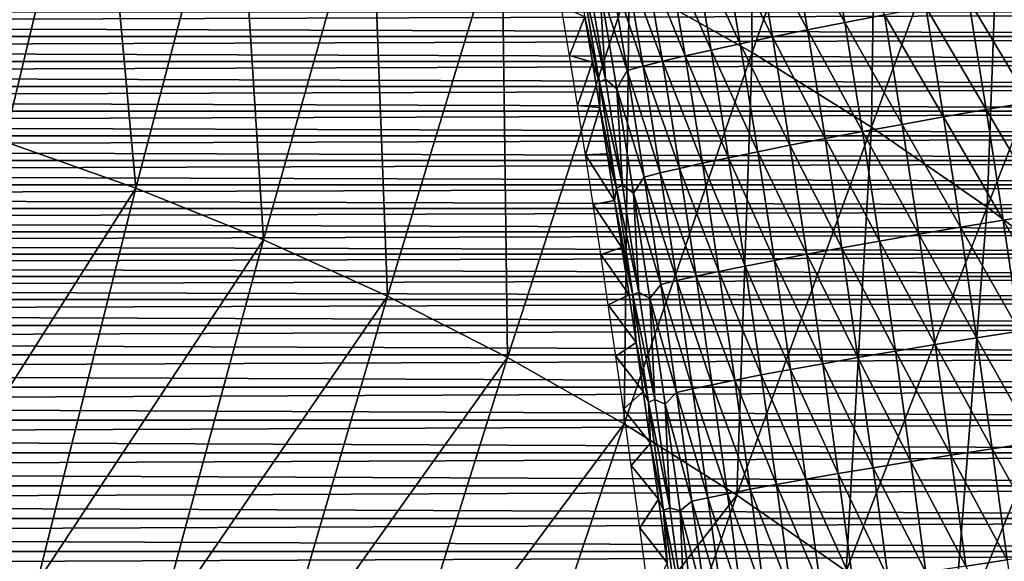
# Model space of a CAD drawing. Header units: millimetres. Extents: x -300 to 300, y -500 to 500.
# Tile 676 of 988: x 61 to 99, y 269 to 290. Entities that reach past the tile are written whole.
import ezdxf

# ---------------------------------------------------------------- set-up
doc = ezdxf.new("R2010")
doc.units = ezdxf.units.MM
doc.header["$LTSCALE"] = 81.481481
for name, color, linetype in [('14', 7, 'CONTINUOUS'), ('19', 7, 'CONTINUOUS'), ('5', 7, 'CONTINUOUS'), ('6', 7, 'CONTINUOUS'), ('9', 7, 'CONTINUOUS')]:
    doc.layers.add(name, color=color, linetype=linetype)

msp = doc.modelspace()

# ---------------------------------------------------------------- linework, layer by layer
at = {"layer": '14', "color": 7, "linetype": 'CONTINUOUS'}
for points in [[(92.863, 289.854, 51.306), (90.673, 293.808, 49.926), (92.139, 294.114, 51.132), (92.863, 289.854, 51.306)], [(92.863, 289.854, 51.306), (92.139, 294.114, 51.132), (94.414, 290.153, 52.391), (92.863, 289.854, 51.306)], [(91.395, 289.565, 50.1), (89.304, 293.514, 48.608), (90.673, 293.808, 49.926), (91.395, 289.565, 50.1)], [(91.395, 289.565, 50.1), (90.673, 293.808, 49.926), (92.863, 289.854, 51.306), (91.395, 289.565, 50.1)], [(88.76, 289.023, 47.364), (86.9, 292.973, 45.688), (88.043, 293.235, 47.19), (88.76, 289.023, 47.364)], [(90.024, 289.287, 48.782), (88.043, 293.235, 47.19), (89.304, 293.514, 48.608), (90.024, 289.287, 48.782)], [(88.76, 289.023, 47.364), (88.043, 293.235, 47.19), (90.024, 289.287, 48.782), (88.76, 289.023, 47.364)], [(90.024, 289.287, 48.782), (89.304, 293.514, 48.608), (91.395, 289.565, 50.1), (90.024, 289.287, 48.782)], [(87.615, 288.775, 45.862), (85.883, 292.73, 44.114), (86.9, 292.973, 45.688), (87.615, 288.775, 45.862)], [(87.615, 288.775, 45.862), (86.9, 292.973, 45.688), (88.76, 289.023, 47.364), (87.615, 288.775, 45.862)], [(85.706, 288.334, 42.66), (84.24, 292.306, 40.818), (84.995, 292.507, 42.486), (85.706, 288.334, 42.66)], [(86.595, 288.544, 44.289), (84.995, 292.507, 42.486), (85.883, 292.73, 44.114), (86.595, 288.544, 44.289)], [(85.706, 288.334, 42.66), (84.995, 292.507, 42.486), (86.595, 288.544, 44.289), (85.706, 288.334, 42.66)], [(86.595, 288.544, 44.289), (85.883, 292.73, 44.114), (87.615, 288.775, 45.862), (86.595, 288.544, 44.289)], [(84.325, 287.973, 39.302), (83.24, 291.326, 37.454), (83.618, 292.127, 39.126), (84.325, 287.973, 39.302)], [(84.949, 288.143, 40.993), (83.618, 292.127, 39.126), (84.24, 292.306, 40.818), (84.949, 288.143, 40.993)], [(84.325, 287.973, 39.302), (83.618, 292.127, 39.126), (84.949, 288.143, 40.993), (84.325, 287.973, 39.302)], [(84.949, 288.143, 40.993), (84.24, 292.306, 40.818), (85.706, 288.334, 42.66), (84.949, 288.143, 40.993)], [(83.478, 287.634, 35.911), (82.538, 291.634, 34.059), (82.777, 291.764, 35.735), (83.478, 287.634, 35.911)], [(83.478, 287.634, 35.911), (82.777, 291.764, 35.735), (83.24, 291.326, 37.454), (83.478, 287.634, 35.911)], [(83.237, 287.512, 34.235), (82.665, 290.076, 32.481), (82.538, 291.634, 34.059), (83.237, 287.512, 34.235)], [(83.237, 287.512, 34.235), (82.538, 291.634, 34.059), (83.478, 287.634, 35.911), (83.237, 287.512, 34.235)], [(83.926, 287.257, 37.625), (83.478, 287.634, 35.911), (83.24, 291.326, 37.454), (83.926, 287.257, 37.625)], [(83.926, 287.257, 37.625), (83.24, 291.326, 37.454), (84.325, 287.973, 39.302), (83.926, 287.257, 37.625)], [(100.111, 286.736, 55.018), (97.706, 290.766, 54.168), (99.416, 291.074, 54.852), (100.111, 286.736, 55.018)], [(98.4, 286.443, 54.334), (96.034, 290.458, 53.347), (97.706, 290.766, 54.168), (98.4, 286.443, 54.334)], [(98.4, 286.443, 54.334), (97.706, 290.766, 54.168), (100.111, 286.736, 55.018), (98.4, 286.443, 54.334)], [(95.104, 285.861, 52.557), (92.863, 289.854, 51.306), (94.414, 290.153, 52.391), (95.104, 285.861, 52.557)], [(96.725, 286.15, 53.513), (94.414, 290.153, 52.391), (96.034, 290.458, 53.347), (96.725, 286.15, 53.513)], [(95.104, 285.861, 52.557), (94.414, 290.153, 52.391), (96.725, 286.15, 53.513), (95.104, 285.861, 52.557)], [(96.725, 286.15, 53.513), (96.034, 290.458, 53.347), (98.4, 286.443, 54.334), (96.725, 286.15, 53.513)], [(82.963, 288.305, 32.557), (82.665, 290.076, 32.481), (83.237, 287.512, 34.235), (82.963, 288.305, 32.557)], [(93.551, 285.577, 51.471), (91.395, 289.565, 50.1), (92.863, 289.854, 51.306), (93.551, 285.577, 51.471)], [(93.551, 285.577, 51.471), (92.863, 289.854, 51.306), (95.104, 285.861, 52.557), (93.551, 285.577, 51.471)], [(92.081, 285.303, 50.265), (90.024, 289.287, 48.782), (91.395, 289.565, 50.1), (92.081, 285.303, 50.265)], [(92.081, 285.303, 50.265), (91.395, 289.565, 50.1), (93.551, 285.577, 51.471), (92.081, 285.303, 50.265)], [(89.442, 284.788, 47.53), (87.615, 288.775, 45.862), (88.76, 289.023, 47.364), (89.442, 284.788, 47.53)], [(90.707, 285.039, 48.947), (88.76, 289.023, 47.364), (90.024, 289.287, 48.782), (90.707, 285.039, 48.947)], [(89.442, 284.788, 47.53), (88.76, 289.023, 47.364), (90.707, 285.039, 48.947), (89.442, 284.788, 47.53)], [(90.707, 285.039, 48.947), (90.024, 289.287, 48.782), (92.081, 285.303, 50.265), (90.707, 285.039, 48.947)], [(88.295, 284.552, 46.027), (86.595, 288.544, 44.289), (87.615, 288.775, 45.862), (88.295, 284.552, 46.027)], [(88.295, 284.552, 46.027), (87.615, 288.775, 45.862), (89.442, 284.788, 47.53), (88.295, 284.552, 46.027)], [(83.258, 286.516, 32.631), (82.963, 288.305, 32.557), (83.237, 287.512, 34.235), (83.258, 286.516, 32.631)], [(86.382, 284.134, 42.826), (84.949, 288.143, 40.993), (85.706, 288.334, 42.66), (86.382, 284.134, 42.826)], [(87.274, 284.334, 44.454), (85.706, 288.334, 42.66), (86.595, 288.544, 44.289), (87.274, 284.334, 44.454)], [(86.382, 284.134, 42.826), (85.706, 288.334, 42.66), (87.274, 284.334, 44.454), (86.382, 284.134, 42.826)], [(87.274, 284.334, 44.454), (86.595, 288.544, 44.289), (88.295, 284.552, 46.027), (87.274, 284.334, 44.454)], [(84.999, 283.792, 39.468), (83.926, 287.257, 37.625), (84.325, 287.973, 39.302), (84.999, 283.792, 39.468)], [(85.624, 283.953, 41.159), (84.325, 287.973, 39.302), (84.949, 288.143, 40.993), (85.624, 283.953, 41.159)], [(84.999, 283.792, 39.468), (84.325, 287.973, 39.302), (85.624, 283.953, 41.159), (84.999, 283.792, 39.468)], [(85.624, 283.953, 41.159), (84.949, 288.143, 40.993), (86.382, 284.134, 42.826), (85.624, 283.953, 41.159)], [(84.147, 283.476, 36.077), (83.237, 287.512, 34.235), (83.478, 287.634, 35.911), (84.147, 283.476, 36.077)], [(83.904, 283.361, 34.402), (83.258, 286.516, 32.631), (83.237, 287.512, 34.235), (83.904, 283.361, 34.402)], [(83.904, 283.361, 34.402), (83.237, 287.512, 34.235), (84.147, 283.476, 36.077), (83.904, 283.361, 34.402)], [(84.147, 283.476, 36.077), (83.478, 287.634, 35.911), (83.926, 287.257, 37.625), (84.147, 283.476, 36.077)], [(84.581, 283.161, 37.788), (84.147, 283.476, 36.077), (83.926, 287.257, 37.625), (84.581, 283.161, 37.788)], [(84.581, 283.161, 37.788), (83.926, 287.257, 37.625), (84.999, 283.792, 39.468), (84.581, 283.161, 37.788)], [(100.776, 282.385, 55.176), (98.4, 286.443, 54.334), (100.111, 286.736, 55.018), (100.776, 282.385, 55.176)], [(83.549, 284.705, 32.704), (83.258, 286.516, 32.631), (83.904, 283.361, 34.402), (83.549, 284.705, 32.704)], [(99.063, 282.106, 54.492), (96.725, 286.15, 53.513), (98.4, 286.443, 54.334), (99.063, 282.106, 54.492)], [(99.063, 282.106, 54.492), (98.4, 286.443, 54.334), (100.776, 282.385, 55.176), (99.063, 282.106, 54.492)], [(97.387, 281.827, 53.67), (95.104, 285.861, 52.557), (96.725, 286.15, 53.513), (97.387, 281.827, 53.67)], [(97.387, 281.827, 53.67), (96.725, 286.15, 53.513), (99.063, 282.106, 54.492), (97.387, 281.827, 53.67)], [(94.209, 281.281, 51.628), (92.081, 285.303, 50.265), (93.551, 285.577, 51.471), (94.209, 281.281, 51.628)], [(95.763, 281.551, 52.713), (93.551, 285.577, 51.471), (95.104, 285.861, 52.557), (95.763, 281.551, 52.713)], [(94.209, 281.281, 51.628), (93.551, 285.577, 51.471), (95.763, 281.551, 52.713), (94.209, 281.281, 51.628)], [(95.763, 281.551, 52.713), (95.104, 285.861, 52.557), (97.387, 281.827, 53.67), (95.763, 281.551, 52.713)], [(92.737, 281.019, 50.421), (90.707, 285.039, 48.947), (92.081, 285.303, 50.265), (92.737, 281.019, 50.421)], [(92.737, 281.019, 50.421), (92.081, 285.303, 50.265), (94.209, 281.281, 51.628), (92.737, 281.019, 50.421)], [(90.096, 280.528, 47.686), (88.295, 284.552, 46.027), (89.442, 284.788, 47.53), (90.096, 280.528, 47.686)], [(91.362, 280.767, 49.103), (89.442, 284.788, 47.53), (90.707, 285.039, 48.947), (91.362, 280.767, 49.103)], [(90.096, 280.528, 47.686), (89.442, 284.788, 47.53), (91.362, 280.767, 49.103), (90.096, 280.528, 47.686)], [(91.362, 280.767, 49.103), (90.707, 285.039, 48.947), (92.737, 281.019, 50.421), (91.362, 280.767, 49.103)], [(83.837, 282.875, 32.776), (83.549, 284.705, 32.704), (83.904, 283.361, 34.402), (83.837, 282.875, 32.776)], [(88.947, 280.304, 46.184), (87.274, 284.334, 44.454), (88.295, 284.552, 46.027), (88.947, 280.304, 46.184)], [(88.947, 280.304, 46.184), (88.295, 284.552, 46.027), (90.096, 280.528, 47.686), (88.947, 280.304, 46.184)], [(87.031, 279.905, 42.983), (85.624, 283.953, 41.159), (86.382, 284.134, 42.826), (87.031, 279.905, 42.983)], [(87.924, 280.096, 44.611), (86.382, 284.134, 42.826), (87.274, 284.334, 44.454), (87.924, 280.096, 44.611)], [(87.031, 279.905, 42.983), (86.382, 284.134, 42.826), (87.924, 280.096, 44.611), (87.031, 279.905, 42.983)], [(87.924, 280.096, 44.611), (87.274, 284.334, 44.454), (88.947, 280.304, 46.184), (87.924, 280.096, 44.611)], [(85.644, 279.58, 39.626), (84.581, 283.161, 37.788), (84.999, 283.792, 39.468), (85.644, 279.58, 39.626)], [(86.271, 279.733, 41.316), (84.999, 283.792, 39.468), (85.624, 283.953, 41.159), (86.271, 279.733, 41.316)], [(85.644, 279.58, 39.626), (84.999, 283.792, 39.468), (86.271, 279.733, 41.316), (85.644, 279.58, 39.626)], [(86.271, 279.733, 41.316), (85.624, 283.953, 41.159), (87.031, 279.905, 42.983), (86.271, 279.733, 41.316)], [(84.544, 279.178, 34.559), (83.837, 282.875, 32.776), (83.904, 283.361, 34.402), (84.544, 279.178, 34.559)], [(84.788, 279.285, 36.234), (83.904, 283.361, 34.402), (84.147, 283.476, 36.077), (84.788, 279.285, 36.234)], [(84.544, 279.178, 34.559), (83.904, 283.361, 34.402), (84.788, 279.285, 36.234), (84.544, 279.178, 34.559)], [(84.788, 279.285, 36.234), (84.147, 283.476, 36.077), (84.581, 283.161, 37.788), (84.788, 279.285, 36.234)], [(84.12, 281.033, 32.846), (83.837, 282.875, 32.776), (84.544, 279.178, 34.559), (84.12, 281.033, 32.846)], [(85.211, 279.034, 37.941), (84.788, 279.285, 36.234), (84.581, 283.161, 37.788), (85.211, 279.034, 37.941)], [(85.211, 279.034, 37.941), (84.581, 283.161, 37.788), (85.644, 279.58, 39.626), (85.211, 279.034, 37.941)], [(99.698, 277.757, 54.64), (97.387, 281.827, 53.67), (99.063, 282.106, 54.492), (99.698, 277.757, 54.64)], [(101.412, 278.024, 55.325), (99.063, 282.106, 54.492), (100.776, 282.385, 55.176), (101.412, 278.024, 55.325)], [(99.698, 277.757, 54.64), (99.063, 282.106, 54.492), (101.412, 278.024, 55.325), (99.698, 277.757, 54.64)], [(98.021, 277.489, 53.818), (95.763, 281.551, 52.713), (97.387, 281.827, 53.67), (98.021, 277.489, 53.818)], [(98.021, 277.489, 53.818), (97.387, 281.827, 53.67), (99.698, 277.757, 54.64), (98.021, 277.489, 53.818)], [(94.84, 276.966, 51.776), (92.737, 281.019, 50.421), (94.209, 281.281, 51.628), (94.84, 276.966, 51.776)], [(96.396, 277.225, 52.862), (94.209, 281.281, 51.628), (95.763, 281.551, 52.713), (96.396, 277.225, 52.862)], [(94.84, 276.966, 51.776), (94.209, 281.281, 51.628), (96.396, 277.225, 52.862), (94.84, 276.966, 51.776)], [(96.396, 277.225, 52.862), (95.763, 281.551, 52.713), (98.021, 277.489, 53.818), (96.396, 277.225, 52.862)], [(84.4, 279.18, 32.915), (84.12, 281.033, 32.846), (84.544, 279.178, 34.559), (84.4, 279.18, 32.915)], [(93.367, 276.716, 50.569), (91.362, 280.767, 49.103), (92.737, 281.019, 50.421), (93.367, 276.716, 50.569)], [(93.367, 276.716, 50.569), (92.737, 281.019, 50.421), (94.84, 276.966, 51.776), (93.367, 276.716, 50.569)], [(90.723, 276.247, 47.834), (88.947, 280.304, 46.184), (90.096, 280.528, 47.686), (90.723, 276.247, 47.834)], [(91.991, 276.475, 49.251), (90.096, 280.528, 47.686), (91.362, 280.767, 49.103), (91.991, 276.475, 49.251)], [(90.723, 276.247, 47.834), (90.096, 280.528, 47.686), (91.991, 276.475, 49.251), (90.723, 276.247, 47.834)], [(91.991, 276.475, 49.251), (91.362, 280.767, 49.103), (93.367, 276.716, 50.569), (91.991, 276.475, 49.251)], [(89.573, 276.032, 46.332), (87.924, 280.096, 44.611), (88.947, 280.304, 46.184), (89.573, 276.032, 46.332)], [(89.573, 276.032, 46.332), (88.947, 280.304, 46.184), (90.723, 276.247, 47.834), (89.573, 276.032, 46.332)], [(86.893, 275.487, 41.465), (85.644, 279.58, 39.626), (86.271, 279.733, 41.316), (86.893, 275.487, 41.465)], [(87.654, 275.651, 43.131), (86.271, 279.733, 41.316), (87.031, 279.905, 42.983), (87.654, 275.651, 43.131)], [(86.893, 275.487, 41.465), (86.271, 279.733, 41.316), (87.654, 275.651, 43.131), (86.893, 275.487, 41.465)], [(88.548, 275.833, 44.759), (87.031, 279.905, 42.983), (87.924, 280.096, 44.611), (88.548, 275.833, 44.759)], [(87.654, 275.651, 43.131), (87.031, 279.905, 42.983), (88.548, 275.833, 44.759), (87.654, 275.651, 43.131)], [(88.548, 275.833, 44.759), (87.924, 280.096, 44.611), (89.573, 276.032, 46.332), (88.548, 275.833, 44.759)], [(86.265, 275.341, 39.774), (85.211, 279.034, 37.941), (85.644, 279.58, 39.626), (86.265, 275.341, 39.774)], [(86.265, 275.341, 39.774), (85.644, 279.58, 39.626), (86.893, 275.487, 41.465), (86.265, 275.341, 39.774)], [(84.677, 277.305, 32.983), (84.4, 279.18, 32.915), (84.544, 279.178, 34.559), (84.677, 277.305, 32.983)], [(85.406, 275.068, 36.383), (84.544, 279.178, 34.559), (84.788, 279.285, 36.234), (85.406, 275.068, 36.383)], [(85.16, 274.967, 34.708), (84.677, 277.305, 32.983), (84.544, 279.178, 34.559), (85.16, 274.967, 34.708)], [(85.16, 274.967, 34.708), (84.544, 279.178, 34.559), (85.406, 275.068, 36.383), (85.16, 274.967, 34.708)], [(85.406, 275.068, 36.383), (84.788, 279.285, 36.234), (85.211, 279.034, 37.941), (85.406, 275.068, 36.383)], [(85.816, 274.883, 38.087), (85.406, 275.068, 36.383), (85.211, 279.034, 37.941), (85.816, 274.883, 38.087)], [(85.816, 274.883, 38.087), (85.211, 279.034, 37.941), (86.265, 275.341, 39.774), (85.816, 274.883, 38.087)], [(98.63, 273.141, 53.958), (96.396, 277.225, 52.862), (98.021, 277.489, 53.818), (98.63, 273.141, 53.958)], [(100.309, 273.398, 54.78), (98.021, 277.489, 53.818), (99.698, 277.757, 54.64), (100.309, 273.398, 54.78)], [(98.63, 273.141, 53.958), (98.021, 277.489, 53.818), (100.309, 273.398, 54.78), (98.63, 273.141, 53.958)], [(84.955, 275.383, 33.05), (84.677, 277.305, 32.983), (85.16, 274.967, 34.708), (84.955, 275.383, 33.05)], [(97.005, 272.887, 53.001), (94.84, 276.966, 51.776), (96.396, 277.225, 52.862), (97.005, 272.887, 53.001)], [(97.005, 272.887, 53.001), (96.396, 277.225, 52.862), (98.63, 273.141, 53.958), (97.005, 272.887, 53.001)], [(93.973, 272.398, 50.708), (91.991, 276.475, 49.251), (93.367, 276.716, 50.569), (93.973, 272.398, 50.708)], [(95.447, 272.638, 51.915), (93.367, 276.716, 50.569), (94.84, 276.966, 51.776), (95.447, 272.638, 51.915)], [(93.973, 272.398, 50.708), (93.367, 276.716, 50.569), (95.447, 272.638, 51.915), (93.973, 272.398, 50.708)], [(95.447, 272.638, 51.915), (94.84, 276.966, 51.776), (97.005, 272.887, 53.001), (95.447, 272.638, 51.915)], [(92.596, 272.167, 49.39), (90.723, 276.247, 47.834), (91.991, 276.475, 49.251), (92.596, 272.167, 49.39)], [(92.596, 272.167, 49.39), (91.991, 276.475, 49.251), (93.973, 272.398, 50.708), (92.596, 272.167, 49.39)], [(90.176, 271.742, 46.471), (88.548, 275.833, 44.759), (89.573, 276.032, 46.332), (90.176, 271.742, 46.471)], [(91.327, 271.948, 47.974), (89.573, 276.032, 46.332), (90.723, 276.247, 47.834), (91.327, 271.948, 47.974)], [(90.176, 271.742, 46.471), (89.573, 276.032, 46.332), (91.327, 271.948, 47.974), (90.176, 271.742, 46.471)], [(91.327, 271.948, 47.974), (90.723, 276.247, 47.834), (92.596, 272.167, 49.39), (91.327, 271.948, 47.974)], [(87.493, 271.22, 41.605), (86.265, 275.341, 39.774), (86.893, 275.487, 41.465), (87.493, 271.22, 41.605)], [(88.255, 271.378, 43.271), (86.893, 275.487, 41.465), (87.654, 275.651, 43.131), (88.255, 271.378, 43.271)], [(87.493, 271.22, 41.605), (86.893, 275.487, 41.465), (88.255, 271.378, 43.271), (87.493, 271.22, 41.605)], [(89.15, 271.552, 44.899), (87.654, 275.651, 43.131), (88.548, 275.833, 44.759), (89.15, 271.552, 44.899)], [(88.255, 271.378, 43.271), (87.654, 275.651, 43.131), (89.15, 271.552, 44.899), (88.255, 271.378, 43.271)], [(89.15, 271.552, 44.899), (88.548, 275.833, 44.759), (90.176, 271.742, 46.471), (89.15, 271.552, 44.899)], [(85.243, 273.36, 33.119), (84.955, 275.383, 33.05), (85.16, 274.967, 34.708), (85.243, 273.36, 33.119)], [(86.864, 271.081, 39.914), (85.816, 274.883, 38.087), (86.265, 275.341, 39.774), (86.864, 271.081, 39.914)], [(86.864, 271.081, 39.914), (86.265, 275.341, 39.774), (87.493, 271.22, 41.605), (86.864, 271.081, 39.914)], [(86.001, 270.828, 36.523), (85.16, 274.967, 34.708), (85.406, 275.068, 36.383), (86.001, 270.828, 36.523)], [(85.754, 270.734, 34.848), (85.243, 273.36, 33.119), (85.16, 274.967, 34.708), (85.754, 270.734, 34.848)], [(85.754, 270.734, 34.848), (85.16, 274.967, 34.708), (86.001, 270.828, 36.523), (85.754, 270.734, 34.848)], [(86.001, 270.828, 36.523), (85.406, 275.068, 36.383), (85.816, 274.883, 38.087), (86.001, 270.828, 36.523)], [(86.401, 270.71, 38.224), (86.001, 270.828, 36.523), (85.816, 274.883, 38.087), (86.401, 270.71, 38.224)], [(86.401, 270.71, 38.224), (85.816, 274.883, 38.087), (86.864, 271.081, 39.914), (86.401, 270.71, 38.224)], [(85.55, 271.158, 33.192), (85.243, 273.36, 33.119), (85.754, 270.734, 34.848), (85.55, 271.158, 33.192)], [(100.898, 269.032, 54.912), (98.63, 273.141, 53.958), (100.309, 273.398, 54.78), (100.898, 269.032, 54.912)], [(97.592, 268.539, 53.133), (95.447, 272.638, 51.915), (97.005, 272.887, 53.001), (97.592, 268.539, 53.133)], [(99.219, 268.784, 54.09), (97.005, 272.887, 53.001), (98.63, 273.141, 53.958), (99.219, 268.784, 54.09)], [(97.592, 268.539, 53.133), (97.005, 272.887, 53.001), (99.219, 268.784, 54.09), (97.592, 268.539, 53.133)], [(99.219, 268.784, 54.09), (98.63, 273.141, 53.958), (100.898, 269.032, 54.912), (99.219, 268.784, 54.09)], [(96.034, 268.3, 52.047), (93.973, 272.398, 50.708), (95.447, 272.638, 51.915), (96.034, 268.3, 52.047)], [(96.034, 268.3, 52.047), (95.447, 272.638, 51.915), (97.592, 268.539, 53.133), (96.034, 268.3, 52.047)], [(93.18, 267.846, 49.522), (91.327, 271.948, 47.974), (92.596, 272.167, 49.39), (93.18, 267.846, 49.522)], [(94.559, 268.068, 50.84), (92.596, 272.167, 49.39), (93.973, 272.398, 50.708), (94.559, 268.068, 50.84)], [(93.18, 267.846, 49.522), (92.596, 272.167, 49.39), (94.559, 268.068, 50.84), (93.18, 267.846, 49.522)], [(94.559, 268.068, 50.84), (93.973, 272.398, 50.708), (96.034, 268.3, 52.047), (94.559, 268.068, 50.84)], [(90.758, 267.438, 46.603), (89.15, 271.552, 44.899), (90.176, 271.742, 46.471), (90.758, 267.438, 46.603)], [(91.91, 267.635, 48.105), (90.176, 271.742, 46.471), (91.327, 271.948, 47.974), (91.91, 267.635, 48.105)], [(90.758, 267.438, 46.603), (90.176, 271.742, 46.471), (91.91, 267.635, 48.105), (90.758, 267.438, 46.603)], [(91.91, 267.635, 48.105), (91.327, 271.948, 47.974), (93.18, 267.846, 49.522), (91.91, 267.635, 48.105)], [(88.835, 267.088, 43.403), (87.493, 271.22, 41.605), (88.255, 271.378, 43.271), (88.835, 267.088, 43.403)], [(89.732, 267.255, 45.03), (88.255, 271.378, 43.271), (89.15, 271.552, 44.899), (89.732, 267.255, 45.03)], [(88.835, 267.088, 43.403), (88.255, 271.378, 43.271), (89.732, 267.255, 45.03), (88.835, 267.088, 43.403)], [(89.732, 267.255, 45.03), (89.15, 271.552, 44.899), (90.758, 267.438, 46.603), (89.732, 267.255, 45.03)], [(85.891, 268.668, 33.27), (85.55, 271.158, 33.192), (85.754, 270.734, 34.848), (85.891, 268.668, 33.27)], [(87.443, 266.804, 40.046), (86.401, 270.71, 38.224), (86.864, 271.081, 39.914), (87.443, 266.804, 40.046)], [(88.072, 266.938, 41.736), (86.864, 271.081, 39.914), (87.493, 271.22, 41.605), (88.072, 266.938, 41.736)], [(87.443, 266.804, 40.046), (86.864, 271.081, 39.914), (88.072, 266.938, 41.736), (87.443, 266.804, 40.046)], [(88.072, 266.938, 41.736), (87.493, 271.22, 41.605), (88.835, 267.088, 43.403), (88.072, 266.938, 41.736)], [(86.577, 266.571, 36.655), (85.754, 270.734, 34.848), (86.001, 270.828, 36.523), (86.577, 266.571, 36.655)], [(86.329, 266.484, 34.98), (85.891, 268.668, 33.27), (85.754, 270.734, 34.848), (86.329, 266.484, 34.98)], [(86.329, 266.484, 34.98), (85.754, 270.734, 34.848), (86.577, 266.571, 36.655), (86.329, 266.484, 34.98)], [(86.577, 266.571, 36.655), (86.001, 270.828, 36.523), (86.401, 270.71, 38.224), (86.577, 266.571, 36.655)], [(86.967, 266.521, 38.352), (86.577, 266.571, 36.655), (86.401, 270.71, 38.224), (86.967, 266.521, 38.352)], [(86.967, 266.521, 38.352), (86.401, 270.71, 38.224), (87.443, 266.804, 40.046), (86.967, 266.521, 38.352)], [(99.788, 264.421, 54.213), (97.592, 268.539, 53.133), (99.219, 268.784, 54.09), (99.788, 264.421, 54.213)]]:
    msp.add_3dface(points, dxfattribs=at)
at = {"layer": '19', "color": 7, "linetype": 'CONTINUOUS'}
for points in [[(89.229, 288.672, 72.704), (89.039, 305.682, 71.832), (84.4, 291.395, 72.819), (89.229, 288.672, 72.704)], [(94.131, 302.839, 71.709), (89.039, 305.682, 71.832), (89.229, 288.672, 72.704), (94.131, 302.839, 71.709)], [(93.907, 285.744, 72.585), (94.131, 302.839, 71.709), (89.229, 288.672, 72.704), (93.907, 285.744, 72.585)], [(99.061, 299.782, 71.581), (94.131, 302.839, 71.709), (93.907, 285.744, 72.585), (99.061, 299.782, 71.581)], [(63.534, 300.279, 73.222), (57.923, 302.009, 73.307), (59.926, 285.188, 74.05), (63.534, 300.279, 73.222)], [(65.077, 283.352, 73.966), (63.534, 300.279, 73.222), (59.926, 285.188, 74.05), (65.077, 283.352, 73.966)], [(68.986, 298.354, 73.131), (63.534, 300.279, 73.222), (65.077, 283.352, 73.966), (68.986, 298.354, 73.131)], [(98.434, 282.608, 72.461), (99.061, 299.782, 71.581), (93.907, 285.744, 72.585), (98.434, 282.608, 72.461)], [(103.834, 296.507, 71.448), (99.061, 299.782, 71.581), (98.434, 282.608, 72.461), (103.834, 296.507, 71.448)], [(70.079, 281.329, 73.875), (68.986, 298.354, 73.131), (65.077, 283.352, 73.966), (70.079, 281.329, 73.875)], [(74.28, 296.234, 73.033), (68.986, 298.354, 73.131), (70.079, 281.329, 73.875), (74.28, 296.234, 73.033)], [(102.813, 279.262, 72.333), (103.834, 296.507, 71.448), (98.434, 282.608, 72.461), (102.813, 279.262, 72.333)], [(74.934, 279.117, 73.779), (74.28, 296.234, 73.033), (70.079, 281.329, 73.875), (74.934, 279.117, 73.779)], [(79.417, 293.915, 72.929), (74.28, 296.234, 73.033), (74.934, 279.117, 73.779), (79.417, 293.915, 72.929)], [(79.643, 276.714, 73.678), (79.417, 293.915, 72.929), (74.934, 279.117, 73.779), (79.643, 276.714, 73.678)], [(84.4, 291.395, 72.819), (79.417, 293.915, 72.929), (79.643, 276.714, 73.678), (84.4, 291.395, 72.819)], [(84.207, 274.117, 73.572), (84.4, 291.395, 72.819), (79.643, 276.714, 73.678), (84.207, 274.117, 73.572)], [(89.229, 288.672, 72.704), (84.4, 291.395, 72.819), (84.207, 274.117, 73.572), (89.229, 288.672, 72.704)], [(88.628, 271.326, 73.461), (89.229, 288.672, 72.704), (84.207, 274.117, 73.572), (88.628, 271.326, 73.461)], [(93.907, 285.744, 72.585), (89.229, 288.672, 72.704), (88.628, 271.326, 73.461), (93.907, 285.744, 72.585)], [(92.908, 268.336, 73.346), (93.907, 285.744, 72.585), (88.628, 271.326, 73.461), (92.908, 268.336, 73.346)], [(98.434, 282.608, 72.461), (93.907, 285.744, 72.585), (92.908, 268.336, 73.346), (98.434, 282.608, 72.461)], [(65.077, 283.352, 73.966), (59.926, 285.188, 74.05), (56.367, 269.647, 74.755), (65.077, 283.352, 73.966)], [(61.208, 267.901, 74.677), (65.077, 283.352, 73.966), (56.367, 269.647, 74.755), (61.208, 267.901, 74.677)], [(70.079, 281.329, 73.875), (65.077, 283.352, 73.966), (61.208, 267.901, 74.677), (70.079, 281.329, 73.875)], [(97.048, 265.148, 73.228), (98.434, 282.608, 72.461), (92.908, 268.336, 73.346), (97.048, 265.148, 73.228)], [(102.813, 279.262, 72.333), (98.434, 282.608, 72.461), (97.048, 265.148, 73.228), (102.813, 279.262, 72.333)], [(65.909, 265.977, 74.594), (70.079, 281.329, 73.875), (61.208, 267.901, 74.677), (65.909, 265.977, 74.594)], [(74.934, 279.117, 73.779), (70.079, 281.329, 73.875), (65.909, 265.977, 74.594), (74.934, 279.117, 73.779)], [(70.471, 263.874, 74.506), (74.934, 279.117, 73.779), (65.909, 265.977, 74.594), (70.471, 263.874, 74.506)], [(79.643, 276.714, 73.678), (74.934, 279.117, 73.779), (70.471, 263.874, 74.506), (79.643, 276.714, 73.678)], [(101.049, 261.758, 73.106), (102.813, 279.262, 72.333), (97.048, 265.148, 73.228), (101.049, 261.758, 73.106)], [(74.897, 261.591, 74.413), (79.643, 276.714, 73.678), (70.471, 263.874, 74.506), (74.897, 261.591, 74.413)], [(84.207, 274.117, 73.572), (79.643, 276.714, 73.678), (74.897, 261.591, 74.413), (84.207, 274.117, 73.572)], [(79.188, 259.124, 74.316), (84.207, 274.117, 73.572), (74.897, 261.591, 74.413), (79.188, 259.124, 74.316)], [(88.628, 271.326, 73.461), (84.207, 274.117, 73.572), (79.188, 259.124, 74.316), (88.628, 271.326, 73.461)], [(83.344, 256.473, 74.215), (88.628, 271.326, 73.461), (79.188, 259.124, 74.316), (83.344, 256.473, 74.215)], [(92.908, 268.336, 73.346), (88.628, 271.326, 73.461), (83.344, 256.473, 74.215), (92.908, 268.336, 73.346)], [(61.208, 267.901, 74.677), (56.367, 269.647, 74.755), (57.242, 252.072, 75.277), (61.208, 267.901, 74.677)]]:
    msp.add_3dface(points, dxfattribs=at)
at = {"layer": '5', "color": 7, "linetype": 'CONTINUOUS'}
for points in [[(147.74, 289.305, 11), (-147.741, 289.304, 11), (-147.597, 290.269, 11), (147.74, 289.305, 11)], [(147.597, 290.27, 11), (147.74, 289.305, 11), (-147.597, 290.269, 11), (147.597, 290.27, 11)], [(147.885, 288.326, 11), (-147.885, 288.326, 11), (-147.741, 289.304, 11), (147.885, 288.326, 11)], [(147.74, 289.305, 11), (147.885, 288.326, 11), (-147.741, 289.304, 11), (147.74, 289.305, 11)], [(148.028, 287.348, 11), (-148.028, 287.348, 11), (-147.885, 288.326, 11), (148.028, 287.348, 11)], [(147.885, 288.326, 11), (148.028, 287.348, 11), (-147.885, 288.326, 11), (147.885, 288.326, 11)], [(148.169, 286.375, 11), (-148.169, 286.375, 11), (-148.028, 287.348, 11), (148.169, 286.375, 11)], [(148.028, 287.348, 11), (148.169, 286.375, 11), (-148.028, 287.348, 11), (148.028, 287.348, 11)], [(148.308, 285.406, 11), (-148.308, 285.406, 11), (-148.169, 286.375, 11), (148.308, 285.406, 11)], [(148.169, 286.375, 11), (148.308, 285.406, 11), (-148.169, 286.375, 11), (148.169, 286.375, 11)], [(148.445, 284.442, 11), (-148.445, 284.441, 11), (-148.308, 285.406, 11), (148.445, 284.442, 11)], [(148.308, 285.406, 11), (148.445, 284.442, 11), (-148.308, 285.406, 11), (148.308, 285.406, 11)], [(148.579, 283.488, 11), (-148.579, 283.488, 11), (-148.445, 284.441, 11), (148.579, 283.488, 11)], [(148.445, 284.442, 11), (148.579, 283.488, 11), (-148.445, 284.441, 11), (148.445, 284.442, 11)], [(148.71, 282.557, 11), (-148.71, 282.557, 11), (-148.579, 283.488, 11), (148.71, 282.557, 11)], [(148.579, 283.488, 11), (148.71, 282.557, 11), (-148.579, 283.488, 11), (148.579, 283.488, 11)], [(148.835, 281.651, 11), (-148.835, 281.65, 11), (-148.71, 282.557, 11), (148.835, 281.651, 11)], [(148.71, 282.557, 11), (148.835, 281.651, 11), (-148.71, 282.557, 11), (148.71, 282.557, 11)], [(148.957, 280.768, 11), (-148.957, 280.768, 11), (-148.835, 281.65, 11), (148.957, 280.768, 11)], [(148.835, 281.651, 11), (148.957, 280.768, 11), (-148.835, 281.65, 11), (148.835, 281.651, 11)], [(149.076, 279.896, 11), (-149.076, 279.896, 11), (-148.957, 280.768, 11), (149.076, 279.896, 11)], [(148.957, 280.768, 11), (149.076, 279.896, 11), (-148.957, 280.768, 11), (148.957, 280.768, 11)], [(149.2, 278.986, 11), (-149.2, 278.986, 11), (-149.076, 279.896, 11), (149.2, 278.986, 11)], [(149.076, 279.896, 11), (149.2, 278.986, 11), (-149.076, 279.896, 11), (149.076, 279.896, 11)], [(149.337, 277.973, 11), (-149.337, 277.973, 11), (-149.2, 278.986, 11), (149.337, 277.973, 11)], [(149.2, 278.986, 11), (149.337, 277.973, 11), (-149.2, 278.986, 11), (149.2, 278.986, 11)], [(149.491, 276.821, 11), (-149.491, 276.821, 11), (-149.337, 277.973, 11), (149.491, 276.821, 11)], [(149.337, 277.973, 11), (149.491, 276.821, 11), (-149.337, 277.973, 11), (149.337, 277.973, 11)], [(149.66, 275.55, 11), (-149.66, 275.551, 11), (-149.491, 276.821, 11), (149.66, 275.55, 11)], [(149.491, 276.821, 11), (149.66, 275.55, 11), (-149.491, 276.821, 11), (149.491, 276.821, 11)], [(149.83, 274.265, 11), (-149.83, 274.265, 11), (-149.66, 275.551, 11), (149.83, 274.265, 11)], [(149.66, 275.55, 11), (149.83, 274.265, 11), (-149.66, 275.551, 11), (149.66, 275.55, 11)], [(149.998, 272.979, 11), (-149.998, 272.979, 11), (-149.83, 274.265, 11), (149.998, 272.979, 11)], [(149.83, 274.265, 11), (149.998, 272.979, 11), (-149.83, 274.265, 11), (149.83, 274.265, 11)], [(150.164, 271.692, 11), (-150.164, 271.692, 11), (-149.998, 272.979, 11), (150.164, 271.692, 11)], [(149.998, 272.979, 11), (150.164, 271.692, 11), (-149.998, 272.979, 11), (149.998, 272.979, 11)], [(150.33, 270.403, 11), (-150.33, 270.403, 11), (-150.164, 271.692, 11), (150.33, 270.403, 11)], [(150.164, 271.692, 11), (150.33, 270.403, 11), (-150.164, 271.692, 11), (150.164, 271.692, 11)], [(150.495, 269.113, 11), (-150.495, 269.113, 11), (-150.33, 270.403, 11), (150.495, 269.113, 11)], [(150.33, 270.403, 11), (150.495, 269.113, 11), (-150.33, 270.403, 11), (150.33, 270.403, 11)], [(150.658, 267.82, 11), (-150.658, 267.82, 11), (-150.495, 269.113, 11), (150.658, 267.82, 11)], [(150.495, 269.113, 11), (150.658, 267.82, 11), (-150.495, 269.113, 11), (150.495, 269.113, 11)]]:
    msp.add_3dface(points, dxfattribs=at)
at = {"layer": '6', "color": 7, "linetype": 'CONTINUOUS'}
for points in [[(147.597, 290.269, 16), (-147.597, 290.27, 16), (-147.74, 289.305, 16), (147.597, 290.269, 16)], [(147.741, 289.304, 16), (147.597, 290.269, 16), (-147.74, 289.305, 16), (147.741, 289.304, 16)], [(147.741, 289.304, 16), (-147.74, 289.305, 16), (-147.885, 288.326, 16), (147.741, 289.304, 16)], [(147.885, 288.326, 16), (147.741, 289.304, 16), (-147.885, 288.326, 16), (147.885, 288.326, 16)], [(148.028, 287.348, 16), (147.885, 288.326, 16), (-148.028, 287.348, 16), (148.028, 287.348, 16)], [(147.885, 288.326, 16), (-147.885, 288.326, 16), (-148.028, 287.348, 16), (147.885, 288.326, 16)], [(148.169, 286.375, 16), (148.028, 287.348, 16), (-148.169, 286.375, 16), (148.169, 286.375, 16)], [(148.028, 287.348, 16), (-148.028, 287.348, 16), (-148.169, 286.375, 16), (148.028, 287.348, 16)], [(148.308, 285.406, 16), (148.169, 286.375, 16), (-148.308, 285.406, 16), (148.308, 285.406, 16)], [(148.169, 286.375, 16), (-148.169, 286.375, 16), (-148.308, 285.406, 16), (148.169, 286.375, 16)], [(148.445, 284.441, 16), (148.308, 285.406, 16), (-148.445, 284.442, 16), (148.445, 284.441, 16)], [(148.308, 285.406, 16), (-148.308, 285.406, 16), (-148.445, 284.442, 16), (148.308, 285.406, 16)], [(148.445, 284.441, 16), (-148.445, 284.442, 16), (-148.579, 283.488, 16), (148.445, 284.441, 16)], [(148.579, 283.488, 16), (148.445, 284.441, 16), (-148.579, 283.488, 16), (148.579, 283.488, 16)], [(148.71, 282.557, 16), (148.579, 283.488, 16), (-148.71, 282.557, 16), (148.71, 282.557, 16)], [(148.579, 283.488, 16), (-148.579, 283.488, 16), (-148.71, 282.557, 16), (148.579, 283.488, 16)], [(148.835, 281.65, 16), (148.71, 282.557, 16), (-148.835, 281.651, 16), (148.835, 281.65, 16)], [(148.71, 282.557, 16), (-148.71, 282.557, 16), (-148.835, 281.651, 16), (148.71, 282.557, 16)], [(148.835, 281.65, 16), (-148.835, 281.651, 16), (-148.957, 280.768, 16), (148.835, 281.65, 16)], [(148.957, 280.768, 16), (148.835, 281.65, 16), (-148.957, 280.768, 16), (148.957, 280.768, 16)], [(149.076, 279.896, 16), (148.957, 280.768, 16), (-149.076, 279.896, 16), (149.076, 279.896, 16)], [(148.957, 280.768, 16), (-148.957, 280.768, 16), (-149.076, 279.896, 16), (148.957, 280.768, 16)], [(149.2, 278.986, 16), (149.076, 279.896, 16), (-149.2, 278.986, 16), (149.2, 278.986, 16)], [(149.076, 279.896, 16), (-149.076, 279.896, 16), (-149.2, 278.986, 16), (149.076, 279.896, 16)], [(149.337, 277.973, 16), (149.2, 278.986, 16), (-149.337, 277.973, 16), (149.337, 277.973, 16)], [(149.2, 278.986, 16), (-149.2, 278.986, 16), (-149.337, 277.973, 16), (149.2, 278.986, 16)], [(149.491, 276.821, 16), (149.337, 277.973, 16), (-149.491, 276.821, 16), (149.491, 276.821, 16)], [(149.337, 277.973, 16), (-149.337, 277.973, 16), (-149.491, 276.821, 16), (149.337, 277.973, 16)], [(149.66, 275.551, 16), (149.491, 276.821, 16), (-149.66, 275.55, 16), (149.66, 275.551, 16)], [(149.491, 276.821, 16), (-149.491, 276.821, 16), (-149.66, 275.55, 16), (149.491, 276.821, 16)], [(149.83, 274.265, 16), (149.66, 275.551, 16), (-149.83, 274.265, 16), (149.83, 274.265, 16)], [(149.66, 275.551, 16), (-149.66, 275.55, 16), (-149.83, 274.265, 16), (149.66, 275.551, 16)], [(149.998, 272.979, 16), (149.83, 274.265, 16), (-149.998, 272.979, 16), (149.998, 272.979, 16)], [(149.83, 274.265, 16), (-149.83, 274.265, 16), (-149.998, 272.979, 16), (149.83, 274.265, 16)], [(150.164, 271.692, 16), (149.998, 272.979, 16), (-150.164, 271.692, 16), (150.164, 271.692, 16)], [(149.998, 272.979, 16), (-149.998, 272.979, 16), (-150.164, 271.692, 16), (149.998, 272.979, 16)], [(150.33, 270.403, 16), (150.164, 271.692, 16), (-150.33, 270.403, 16), (150.33, 270.403, 16)], [(150.164, 271.692, 16), (-150.164, 271.692, 16), (-150.33, 270.403, 16), (150.164, 271.692, 16)], [(150.495, 269.113, 16), (150.33, 270.403, 16), (-150.495, 269.113, 16), (150.495, 269.113, 16)], [(150.33, 270.403, 16), (-150.33, 270.403, 16), (-150.495, 269.113, 16), (150.33, 270.403, 16)], [(150.658, 267.82, 16), (150.495, 269.113, 16), (-150.658, 267.82, 16), (150.658, 267.82, 16)], [(150.495, 269.113, 16), (-150.495, 269.113, 16), (-150.658, 267.82, 16), (150.495, 269.113, 16)]]:
    msp.add_3dface(points, dxfattribs=at)
at = {"layer": '9', "color": 7, "linetype": 'CONTINUOUS'}
for points in [[(82.069, 288.558, 16.5), (81.742, 290.51, 16.5), (82.665, 290.076, 32.481), (82.069, 288.558, 16.5)], [(82.963, 288.305, 32.557), (82.069, 288.558, 16.5), (82.665, 290.076, 32.481), (82.963, 288.305, 32.557)], [(82.387, 286.606, 16.5), (82.069, 288.558, 16.5), (82.963, 288.305, 32.557), (82.387, 286.606, 16.5)], [(83.258, 286.516, 32.631), (82.387, 286.606, 16.5), (82.963, 288.305, 32.557), (83.258, 286.516, 32.631)], [(82.696, 284.668, 16.5), (82.387, 286.606, 16.5), (83.258, 286.516, 32.631), (82.696, 284.668, 16.5)], [(83.549, 284.705, 32.704), (82.696, 284.668, 16.5), (83.258, 286.516, 32.631), (83.549, 284.705, 32.704)], [(83.837, 282.875, 32.776), (82.696, 284.668, 16.5), (83.549, 284.705, 32.704), (83.837, 282.875, 32.776)], [(82.998, 282.718, 16.5), (82.696, 284.668, 16.5), (83.837, 282.875, 32.776), (82.998, 282.718, 16.5)], [(84.12, 281.033, 32.846), (82.998, 282.718, 16.5), (83.837, 282.875, 32.776), (84.12, 281.033, 32.846)], [(83.295, 280.762, 16.5), (82.998, 282.718, 16.5), (84.12, 281.033, 32.846), (83.295, 280.762, 16.5)], [(84.4, 279.18, 32.915), (83.295, 280.762, 16.5), (84.12, 281.033, 32.846), (84.4, 279.18, 32.915)], [(83.589, 278.78, 16.5), (83.295, 280.762, 16.5), (84.4, 279.18, 32.915), (83.589, 278.78, 16.5)], [(84.677, 277.305, 32.983), (83.589, 278.78, 16.5), (84.4, 279.18, 32.915), (84.677, 277.305, 32.983)], [(83.881, 276.771, 16.5), (83.589, 278.78, 16.5), (84.677, 277.305, 32.983), (83.881, 276.771, 16.5)], [(84.955, 275.383, 33.05), (83.881, 276.771, 16.5), (84.677, 277.305, 32.983), (84.955, 275.383, 33.05)], [(84.177, 274.69, 16.5), (83.881, 276.771, 16.5), (84.955, 275.383, 33.05), (84.177, 274.69, 16.5)], [(85.243, 273.36, 33.119), (84.177, 274.69, 16.5), (84.955, 275.383, 33.05), (85.243, 273.36, 33.119)], [(84.485, 272.484, 16.5), (84.177, 274.69, 16.5), (85.243, 273.36, 33.119), (84.485, 272.484, 16.5)], [(85.55, 271.158, 33.192), (84.485, 272.484, 16.5), (85.243, 273.36, 33.119), (85.55, 271.158, 33.192)], [(84.82, 270.034, 16.5), (84.485, 272.484, 16.5), (85.55, 271.158, 33.192), (84.82, 270.034, 16.5)], [(85.891, 268.668, 33.27), (84.82, 270.034, 16.5), (85.55, 271.158, 33.192), (85.891, 268.668, 33.27)], [(85.203, 267.177, 16.5), (84.82, 270.034, 16.5), (85.891, 268.668, 33.27), (85.203, 267.177, 16.5)]]:
    msp.add_3dface(points, dxfattribs=at)

doc.saveas('drawing.dxf')
